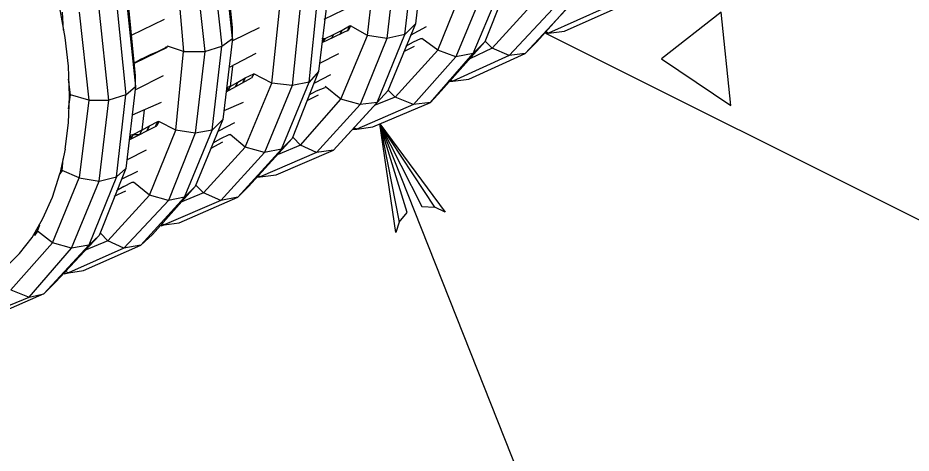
# Model space of a CAD drawing. Extents: x 636183 to 639890, y 299162 to 300538.
# Drawn here: x 636671.62 to 636700.97, y 299599.72 to 299614.02 of the extents above; entities that cross this region are included whole.
import ezdxf

# ---------------------------------------------------------------- set-up
doc = ezdxf.new("R2010")
doc.units = 0
doc.layers.add('Default', color=7, linetype='Continuous')

msp = doc.modelspace()

# ---------------------------------------------------------------- linework, layer by layer
at = {"layer": 'Default'}
for p, q in [((636678.671, 299613.342), (636678.356, 299616.35)), ((636678.671, 299613.691), (636678.391, 299616.56)), ((636685.001, 299616.525), (636684.687, 299613.831)), ((636678.006, 299616.105), (636678.321, 299613.097)), ((636683.113, 299613.447), (636683.393, 299616.07)), ((636684.057, 299616.07), (636683.742, 299613.342)), ((636684.337, 299613.482), (636684.652, 299616.21)), ((636676.817, 299615.755), (636677.062, 299612.922)), ((636677.446, 299615.895), (636677.761, 299612.922)), ((636687.835, 299615.44), (636686.96, 299613.237)), ((636675.488, 299612.117), (636675.208, 299614.986)), ((636681.819, 299614.951), (636681.504, 299612.257)), ((636685.421, 299612.957), (636686.261, 299615.056)), ((636686.925, 299614.951), (636686.016, 299612.747)), ((636686.575, 299612.852), (636687.52, 299615.09)), ((636675.173, 299614.776), (636675.488, 299611.768)), ((636681.189, 299611.908), (636681.469, 299614.636)), ((636690.073, 299614.811), (636688.674, 299613.237)), ((636673.179, 299613.377), (636673.004, 299614.356)), ((636674.613, 299611.313), (636674.298, 299614.321)), ((636674.858, 299614.531), (636675.173, 299611.488)), ((636679.965, 299611.873), (636680.244, 299614.496)), ((636680.909, 299614.496), (636680.629, 299611.803)), ((636682.623, 299614.426), (636681.679, 299613.971)), ((636687.205, 299613.027), (636688.569, 299614.531)), ((636689.199, 299614.321), (636687.765, 299612.782)), ((636688.289, 299612.852), (636689.758, 299614.426)), ((636690.913, 299614.356), (636689.059, 299613.517)), ((636689.583, 299613.587), (636691.472, 299614.426)), ((636673.074, 299614.216), (636673.109, 299613.621)), ((636673.634, 299614.216), (636673.949, 299611.313)), ((636676.432, 299613.971), (636675.348, 299613.447)), ((636694.725, 299614.216), (636692.766, 299612.677)), ((636695.04, 299611.138), (636694.725, 299614.216)), ((636679.545, 299613.691), (636678.671, 299613.272)), ((636678.671, 299613.342), (636678.671, 299613.691)), ((636682.273, 299613.621), (636682.518, 299613.761)), ((636682.448, 299613.587), (636682.518, 299613.761)), ((636682.518, 299613.761), (636682.448, 299613.587)), ((636682.553, 299613.761), (636682.483, 299613.621)), ((636682.518, 299613.761), (636682.553, 299613.761)), ((636683.113, 299613.447), (636682.553, 299613.761)), ((636684.687, 299613.831), (636683.777, 299611.628)), ((636684.687, 299613.831), (636684.337, 299613.482)), ((636685.036, 299613.726), (636684.512, 299613.447)), ((636673.284, 299612.432), (636673.179, 299613.377)), ((636682.483, 299613.621), (636681.609, 299613.202)), ((636681.714, 299613.342), (636681.993, 299613.482)), ((636681.923, 299613.342), (636681.993, 299613.482)), ((636681.993, 299613.482), (636681.923, 299613.342)), ((636681.993, 299613.482), (636682.273, 299613.621)), ((636682.203, 299613.482), (636682.273, 299613.621)), ((636682.273, 299613.621), (636682.203, 299613.482)), ((636682.238, 299611.348), (636683.113, 299613.447)), ((636683.742, 299613.342), (636683.113, 299613.447)), ((636683.427, 299611.243), (636684.337, 299613.482)), ((636684.337, 299613.482), (636683.742, 299613.342)), ((636688.989, 299613.552), (636688.954, 299613.517)), ((636688.954, 299613.517), (636716.341, 299599.84)), ((636688.954, 299613.517), (636689.059, 299613.517)), ((636689.059, 299613.517), (636688.989, 299613.552)), ((636689.059, 299613.517), (636689.583, 299613.587)), ((636676.502, 299613.062), (636676.537, 299613.097)), ((636676.502, 299613.062), (636676.537, 299613.097)), ((636677.062, 299612.922), (636676.537, 299613.097)), ((636677.761, 299612.922), (636678.321, 299613.097)), ((636678.006, 299610.334), (636678.321, 299613.097)), ((636678.321, 299613.097), (636678.671, 299613.342)), ((636678.671, 299613.342), (636678.356, 299610.683)), ((636681.609, 299613.342), (636681.714, 299613.342)), ((636681.644, 299613.237), (636681.714, 299613.342)), ((636681.714, 299613.342), (636681.644, 299613.237)), ((636683.742, 299613.342), (636682.868, 299611.173)), ((636684.302, 299612.922), (636684.652, 299613.097)), ((636684.372, 299613.097), (636684.617, 299613.237)), ((636684.617, 299613.237), (636684.862, 299613.342)), ((636684.862, 299613.342), (636684.896, 299613.342)), ((636685.421, 299612.957), (636684.896, 299613.342)), ((636686.96, 299613.237), (636685.526, 299611.628)), ((636686.96, 299613.237), (636686.575, 299612.852)), ((636687.205, 299613.027), (636686.96, 299613.272)), ((636688.674, 299613.237), (636688.289, 299612.852)), ((636675.453, 299612.537), (636676.537, 299613.062)), ((636675.698, 299612.677), (636675.977, 299612.817)), ((636675.942, 299612.782), (636675.977, 299612.817)), ((636675.977, 299612.817), (636676.222, 299612.922)), ((636676.222, 299612.922), (636676.502, 299613.062)), ((636676.222, 299612.922), (636676.222, 299612.922)), ((636676.467, 299613.062), (636676.502, 299613.062)), ((636676.817, 299610.334), (636677.062, 299612.922)), ((636677.062, 299612.922), (636677.761, 299612.922)), ((636677.761, 299612.922), (636677.446, 299610.229)), ((636679.44, 299612.852), (636678.566, 299612.397)), ((636681.539, 299612.537), (636682.168, 299612.852)), ((636684.022, 299611.418), (636685.421, 299612.957)), ((636685.176, 299611.243), (636686.575, 299612.852)), ((636686.016, 299612.747), (636685.421, 299612.957)), ((636686.575, 299612.852), (636686.016, 299612.747)), ((636686.436, 299612.013), (636688.289, 299612.852)), ((636687.205, 299613.027), (636686.47, 299612.677)), ((636687.765, 299612.782), (636687.205, 299613.027)), ((636688.289, 299612.852), (636687.765, 299612.782)), ((636675.698, 299612.677), (636675.453, 299612.537)), ((636675.698, 299612.677), (636675.663, 299612.642)), ((636686.016, 299612.747), (636684.617, 299611.173)), ((636687.765, 299612.782), (636685.911, 299611.943)), ((636692.766, 299612.677), (636695.04, 299611.138)), ((636673.319, 299611.453), (636673.284, 299612.432)), ((636678.671, 299612.432), (636678.601, 299611.768)), ((636681.504, 299612.257), (636680.629, 299610.054)), ((636681.504, 299612.257), (636681.189, 299611.908)), ((636673.354, 299611.488), (636673.284, 299612.013)), ((636676.397, 299612.117), (636675.488, 299611.663)), ((636675.488, 299611.768), (636675.488, 299612.117)), ((636678.461, 299611.593), (636679.3, 299612.047)), ((636678.601, 299611.768), (636678.845, 299611.908)), ((636678.775, 299611.768), (636678.845, 299611.908)), ((636678.845, 299611.908), (636678.775, 299611.768)), ((636678.845, 299611.908), (636679.09, 299612.047)), ((636679.02, 299611.908), (636679.09, 299612.047)), ((636679.09, 299612.047), (636679.02, 299611.908)), ((636679.09, 299612.047), (636679.37, 299612.187)), ((636679.37, 299612.187), (636679.3, 299612.047)), ((636679.37, 299612.187), (636679.3, 299612.047)), ((636679.965, 299611.873), (636679.37, 299612.187)), ((636679.37, 299612.187), (636679.37, 299612.187)), ((636680.28, 299609.704), (636681.189, 299611.908)), ((636681.189, 299611.908), (636680.629, 299611.803)), ((636681.888, 299612.152), (636681.364, 299611.873)), ((636685.806, 299611.977), (636685.771, 299611.943)), ((636685.771, 299611.943), (636685.911, 299611.943)), ((636685.911, 299611.943), (636685.806, 299611.977)), ((636685.911, 299611.943), (636686.436, 299612.013)), ((636675.488, 299611.768), (636675.173, 299609.074)), ((636675.173, 299611.488), (636675.488, 299611.768)), ((636678.601, 299611.768), (636678.496, 299611.733)), ((636678.496, 299611.733), (636678.531, 299611.628)), ((636678.531, 299611.628), (636678.601, 299611.768)), ((636679.09, 299609.774), (636679.965, 299611.873)), ((636680.629, 299611.803), (636679.72, 299609.599)), ((636680.629, 299611.803), (636679.965, 299611.873)), ((636681.189, 299611.488), (636681.434, 299611.628)), ((636681.434, 299611.628), (636681.714, 299611.733)), ((636682.238, 299611.348), (636681.714, 299611.768)), ((636681.714, 299611.733), (636681.714, 299611.733)), ((636683.777, 299611.628), (636682.343, 299610.054)), ((636683.777, 299611.628), (636683.427, 299611.243)), ((636684.022, 299611.418), (636683.777, 299611.663)), ((636685.526, 299611.628), (636685.176, 299611.243)), ((636673.284, 299611.033), (636673.354, 299611.488)), ((636673.284, 299610.578), (636673.319, 299611.453)), ((636673.354, 299611.453), (636673.319, 299611.453)), ((636673.319, 299611.453), (636673.354, 299611.453)), ((636673.949, 299611.313), (636673.354, 299611.488)), ((636675.173, 299611.488), (636674.613, 299611.313)), ((636674.858, 299608.795), (636675.173, 299611.488)), ((636680.909, 299609.844), (636682.238, 299611.348)), ((636681.154, 299611.313), (636681.504, 299611.488)), ((636682.868, 299611.173), (636682.238, 299611.348)), ((636684.022, 299611.418), (636683.323, 299611.138)), ((636684.617, 299611.173), (636684.022, 299611.418)), ((636673.949, 299611.313), (636673.634, 299608.76)), ((636673.949, 299611.313), (636674.613, 299611.313)), ((636674.298, 299608.655), (636674.613, 299611.313)), ((636676.327, 299611.243), (636675.383, 299610.823)), ((636679.02, 299611.243), (636678.391, 299610.963)), ((636682.868, 299611.173), (636681.434, 299609.599)), ((636681.993, 299609.669), (636683.427, 299611.243)), ((636684.617, 299611.173), (636682.763, 299610.369)), ((636683.427, 299611.243), (636682.868, 299611.173)), ((636683.288, 299610.439), (636685.176, 299611.243)), ((636685.176, 299611.243), (636684.617, 299611.173)), ((636675.767, 299610.998), (636675.698, 299610.334)), ((636673.179, 299609.704), (636673.284, 299610.578)), ((636675.278, 299610.019), (636676.187, 299610.474)), ((636675.698, 299610.334), (636675.942, 299610.474)), ((636675.872, 299610.334), (636675.942, 299610.474)), ((636675.942, 299610.474), (636675.872, 299610.334)), ((636675.942, 299610.474), (636676.222, 299610.613)), ((636676.152, 299610.474), (636676.222, 299610.613)), ((636676.222, 299610.613), (636676.152, 299610.474)), ((636676.257, 299610.613), (636676.187, 299610.474)), ((636676.222, 299610.613), (636676.257, 299610.613)), ((636676.817, 299610.334), (636676.257, 299610.613)), ((636678.356, 299610.683), (636677.446, 299608.48)), ((636678.356, 299610.683), (636678.006, 299610.334)), ((636678.741, 299610.578), (636678.216, 299610.299)), ((636682.763, 299610.369), (636683.288, 299610.439)), ((636683.518, 299610.537), (636692.337, 299588.273)), ((636675.418, 299610.194), (636675.313, 299610.159)), ((636675.313, 299610.159), (636675.348, 299610.054)), ((636675.348, 299610.054), (636675.418, 299610.194)), ((636675.698, 299610.334), (636675.418, 299610.194)), ((636675.418, 299610.194), (636675.628, 299610.194)), ((636675.628, 299610.194), (636675.698, 299610.334)), ((636675.942, 299608.2), (636676.817, 299610.334)), ((636677.446, 299610.229), (636676.572, 299608.025)), ((636677.446, 299610.229), (636676.817, 299610.334)), ((636677.097, 299608.13), (636678.006, 299610.334)), ((636678.006, 299610.334), (636677.446, 299610.229)), ((636678.286, 299610.054), (636678.566, 299610.194)), ((636678.566, 299610.194), (636678.601, 299610.194)), ((636679.09, 299609.774), (636678.601, 299610.194)), ((636682.658, 299610.404), (636682.623, 299610.369)), ((636682.623, 299610.369), (636682.763, 299610.369)), ((636682.763, 299610.369), (636682.658, 299610.404)), ((636677.971, 299609.739), (636678.356, 299609.949)), ((636678.041, 299609.914), (636678.286, 299610.054)), ((636680.629, 299610.054), (636679.195, 299608.48)), ((636680.629, 299610.054), (636680.28, 299609.704)), ((636680.909, 299609.844), (636680.664, 299610.089)), ((636682.343, 299610.054), (636681.993, 299609.669)), ((636673.179, 299609.704), (636673.004, 299608.9)), ((636675.837, 299609.669), (636675.208, 299609.354)), ((636677.726, 299608.27), (636679.09, 299609.774)), ((636679.72, 299609.599), (636678.286, 299608.025)), ((636678.845, 299608.13), (636680.28, 299609.704)), ((636679.72, 299609.599), (636679.09, 299609.774)), ((636681.434, 299609.599), (636679.58, 299608.795)), ((636680.28, 299609.704), (636679.72, 299609.599)), ((636680.105, 299608.865), (636681.993, 299609.669)), ((636680.909, 299609.844), (636680.175, 299609.529)), ((636681.434, 299609.599), (636680.909, 299609.844)), ((636681.993, 299609.669), (636681.434, 299609.599)), ((636673.074, 299609.004), (636673.109, 299609.389)), ((636673.004, 299608.9), (636673.074, 299609.004)), ((636673.074, 299609.004), (636673.004, 299608.9)), ((636673.634, 299608.76), (636673.074, 299609.004)), ((636675.173, 299609.074), (636674.298, 299606.871)), ((636675.173, 299609.074), (636674.858, 299608.795)), ((636675.558, 299608.97), (636675.033, 299608.725)), ((636672.759, 299608.13), (636673.004, 299608.9)), ((636672.759, 299606.626), (636673.634, 299608.76)), ((636673.004, 299608.9), (636673.004, 299608.9)), ((636673.634, 299608.76), (636674.298, 299608.655)), ((636674.858, 299608.795), (636673.949, 299606.556)), ((636674.298, 299608.655), (636674.858, 299608.795)), ((636679.51, 299608.83), (636679.475, 299608.795)), ((636679.475, 299608.795), (636679.58, 299608.795)), ((636679.58, 299608.795), (636679.51, 299608.83)), ((636679.58, 299608.795), (636680.105, 299608.865)), ((636673.389, 299606.451), (636674.298, 299608.655)), ((636675.103, 299608.48), (636674.858, 299608.34)), ((636675.103, 299608.48), (636675.383, 299608.62)), ((636675.383, 299608.62), (636675.418, 299608.62)), ((636675.942, 299608.2), (636675.418, 299608.62)), ((636677.446, 299608.48), (636676.047, 299606.906)), ((636677.446, 299608.48), (636677.097, 299608.13)), ((636677.726, 299608.27), (636677.481, 299608.515)), ((636679.195, 299608.48), (636678.845, 299608.13)), ((636672.445, 299607.431), (636672.759, 299608.13)), ((636674.578, 299606.696), (636675.942, 299608.2)), ((636674.788, 299608.165), (636675.173, 299608.34)), ((636675.663, 299606.556), (636677.097, 299608.13)), ((636676.572, 299608.025), (636675.942, 299608.2)), ((636677.097, 299608.13), (636676.572, 299608.025)), ((636676.922, 299607.291), (636678.845, 299608.13)), ((636677.726, 299608.27), (636676.957, 299607.955)), ((636678.286, 299608.025), (636677.726, 299608.27)), ((636678.845, 299608.13), (636678.286, 299608.025)), ((636676.572, 299608.025), (636675.103, 299606.451)), ((636678.286, 299608.025), (636676.432, 299607.221)), ((636672.095, 299606.801), (636672.445, 299607.431)), ((636672.27, 299607.011), (636672.34, 299607.221)), ((636676.362, 299607.256), (636676.327, 299607.186)), ((636676.327, 299607.186), (636676.432, 299607.221)), ((636676.432, 299607.221), (636676.362, 299607.256)), ((636676.432, 299607.221), (636676.922, 299607.291)), ((636672.165, 299606.871), (636672.27, 299607.011)), ((636672.27, 299607.011), (636672.165, 299606.871)), ((636672.759, 299606.626), (636672.27, 299607.011)), ((636674.578, 299606.696), (636674.333, 299606.941)), ((636672.759, 299606.626), (636671.395, 299605.087)), ((636671.675, 299606.276), (636672.095, 299606.801)), ((636673.389, 299606.451), (636672.759, 299606.626)), ((636672.864, 299605.332), (636674.298, 299606.871)), ((636674.578, 299606.696), (636673.809, 299606.381)), ((636674.298, 299606.871), (636673.949, 299606.556)), ((636675.103, 299606.451), (636674.578, 299606.696)), ((636676.047, 299606.906), (636675.663, 299606.556)), ((636671.99, 299604.842), (636673.389, 299606.451)), ((636673.949, 299606.556), (636672.48, 299604.947)), ((636675.103, 299606.451), (636673.284, 299605.647)), ((636673.949, 299606.556), (636673.389, 299606.451)), ((636673.774, 299605.717), (636675.663, 299606.556)), ((636675.663, 299606.556), (636675.103, 299606.451)), ((636671.185, 299605.787), (636671.675, 299606.276)), ((636673.179, 299605.682), (636673.144, 299605.612)), ((636673.144, 299605.612), (636673.284, 299605.647)), ((636673.284, 299605.647), (636673.179, 299605.682)), ((636673.284, 299605.647), (636673.774, 299605.717)), ((636672.48, 299604.947), (636672.864, 299605.332)), ((636672.48, 299604.947), (636670.626, 299604.143)), ((636671.395, 299605.087), (636671.99, 299604.842)), ((636671.99, 299604.842), (636672.48, 299604.947)), ((636670.136, 299604.073), (636671.99, 299604.842))]:
    msp.add_line(p, q, dxfattribs=at)
msp.add_lwpolyline([(636684.145, 299607.303), (636684.039, 299606.969), (636683.518, 299610.537), (636684.145, 299607.303), (636684.416, 299607.625), (636683.518, 299610.537), (636684.899, 299607.828), (636685.316, 299607.801), (636683.518, 299610.537), (636685.657, 299607.634), (636685.316, 299607.801)], dxfattribs=at)

doc.saveas('drawing.dxf')
